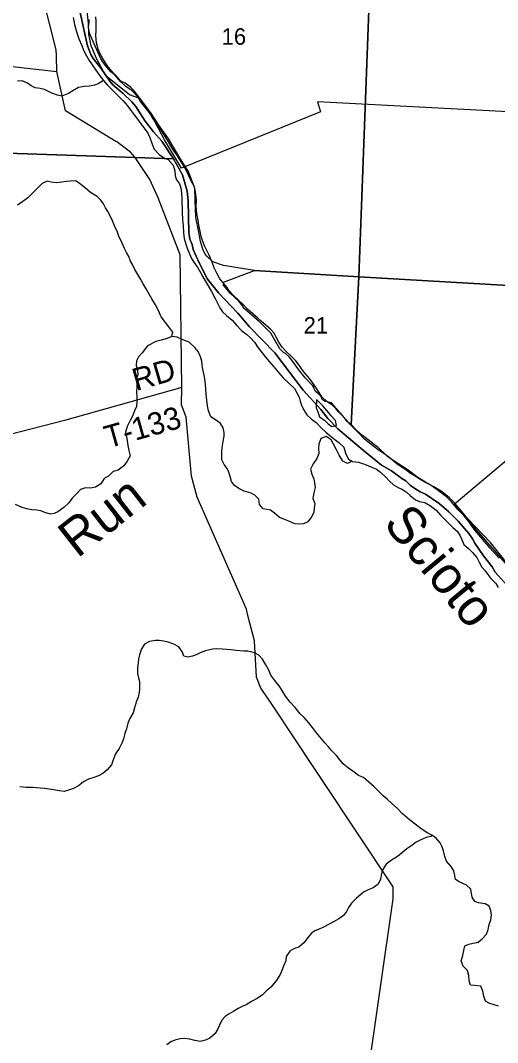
# Model space of a CAD drawing. Extents: x 1643459 to 2064572, y 425441 to 780708.
# Drawn here: x 1823182 to 1829594, y 609399 to 623125 of the extents above; entities that cross this region are included whole.
import ezdxf

# ---------------------------------------------------------------- set-up
doc = ezdxf.new("R2010")
doc.units = 0
for name, color, linetype in [('GM_X_Adjacent_County', 7, 'Continuous'), ('GM_X_City_Street', 7, 'Continuous'), ('GM_X_Interchange_Ramps', 7, 'Continuous'), ('GM_X_Major_River', 7, 'Continuous'), ('GM_X_Major_River_Text', 7, 'Continuous'), ('GM_X_Rail_Line_Text', 7, 'Continuous'), ('GM_X_State_Route', 7, 'Continuous'), ('GM_X_State_Shield', 7, 'Continuous'), ('GM_X_Unincorporated_Text', 7, 'Continuous'), ('GM_X_US_Route', 7, 'Continuous'), ('RD_X_Text', 7, 'Continuous')]:
    doc.layers.add(name, color=color, linetype=linetype)

msp = doc.modelspace()

# ---------------------------------------------------------------- linework, layer by layer
at = {"layer": 'GM_X_City_Street'}
for points in [[(1823953, 623370), (1824081, 622783), (1824128, 622666), (1824157, 622616), (1824268, 622480), (1824382, 622310), (1824425, 622260), (1824564, 622144), (1824680, 622034), (1824734, 621971), (1824857, 621773), (1824970, 621629), (1825084, 621502), (1825237, 621266), (1824722, 621285), (1819572, 621457)], [(1829774, 615484), (1829564, 615716), (1829523, 615789), (1829407, 615936), (1829289, 616107), (1829259, 616165), (1829210, 616236), (1829066, 616401), (1828938, 616526), (1828810, 616637), (1828628, 616764), (1828554, 616794), (1828482, 616839), (1828426, 616879), (1828362, 616942), (1828306, 616972), (1828170, 617077), (1828034, 617152), (1827794, 617350), (1827449, 617639), (1827313, 617779), (1827218, 617899), (1826983, 618162), (1826599, 618662), (1826259, 619011), (1826104, 619194), (1825845, 619468), (1825697, 619650), (1825582, 619870), (1825504, 620049), (1825489, 620115), (1825460, 620188), (1825445, 620276), (1825436, 620704), (1825424, 620834), (1825361, 621051), (1825237, 621266), (1825084, 621502), (1824970, 621629), (1824857, 621773), (1824734, 621971), (1824680, 622034), (1824564, 622144), (1824425, 622260), (1824382, 622310), (1824268, 622480), (1824157, 622616), (1824128, 622666), (1824081, 622783), (1823953, 623370)], [(1819572, 621457), (1824722, 621285), (1825237, 621266), (1825361, 621051), (1825424, 620834), (1825436, 620704), (1825445, 620276), (1825460, 620188), (1825489, 620115), (1825504, 620049), (1825582, 619870), (1825697, 619650), (1825845, 619468), (1826104, 619194), (1826259, 619011), (1826599, 618662), (1826983, 618162), (1827218, 617899), (1827313, 617779), (1827449, 617639), (1827794, 617350), (1828034, 617152), (1828170, 617077), (1828306, 616972), (1828362, 616942), (1828426, 616879), (1828482, 616839), (1828554, 616794), (1828628, 616764), (1828810, 616637), (1828938, 616526), (1829066, 616401), (1829210, 616236), (1829259, 616165), (1829289, 616107), (1829407, 615936), (1829523, 615789), (1829564, 615716), (1829774, 615484)]]:
    msp.add_lwpolyline(points, dxfattribs=at)
at = {"layer": 'GM_X_Major_River_Text'}
for points in [[(1819853, 622563), (1819854, 622563), (1821019, 622781), (1821169, 622792), (1821522, 622728), (1822080, 622607), (1822436, 622579), (1823673, 622438)], [(1825352, 618195), (1823776, 617751), (1822132, 617330), (1820702, 617005), (1820496, 616959), (1819349, 616686), (1819257, 616680)]]:
    msp.add_lwpolyline(points, dxfattribs=at)
at = {"layer": 'GM_X_Rail_Line_Text'}
for points in [[(1830935, 621833), (1827176, 622030), (1827216, 621899), (1825347, 621143), (1825120, 621522), (1824952, 621837), (1824774, 622083), (1824649, 622126), (1824331, 622383), (1824203, 622614), (1824131, 622784), (1824100, 622942), (1824095, 623090), (1824044, 623579)], [(1830183, 615280), (1829010, 616630), (1830282, 617697)]]:
    msp.add_lwpolyline(points, dxfattribs=at)
at = {"layer": 'GM_X_State_Route'}
for points in [[(1827931, 625060), (1827729, 619681), (1826329, 619769), (1825913, 619832), (1825769, 619883), (1825688, 619959), (1825662, 619995), (1825632, 620053), (1825601, 620158), (1825578, 620280), (1825537, 620480), (1825529, 620710), (1825526, 620874), (1825486, 620974), (1825439, 621095), (1825366, 621211), (1825259, 621390), (1825176, 621532), (1825043, 621719), (1824936, 621886), (1824781, 622087), (1824708, 622179), (1824676, 622215), (1824660, 622228), (1824588, 622282), (1824532, 622308), (1824462, 622386), (1824397, 622437), (1824320, 622526), (1824264, 622608), (1824156, 622853), (1824112, 622953), (1824097, 623033), (1824109, 623131)], [(1829740, 615808), (1829498, 616115), (1829197, 616430), (1829044, 616617), (1829008, 616657), (1828943, 616717), (1828835, 616804), (1828737, 616864), (1828628, 616925), (1828568, 616959), (1828510, 616995), (1828468, 617028), (1828430, 617060), (1828392, 617084), (1828315, 617136), (1828253, 617175), (1828179, 617223), (1828113, 617269), (1828069, 617312), (1828026, 617354), (1827984, 617394), (1827942, 617428), (1827854, 617495), (1827781, 617552), (1827697, 617623), (1827626, 617697), (1827729, 619681), (1832446, 619409)]]:
    msp.add_lwpolyline(points, dxfattribs=at)
for points in [[(1832831, 624779), (1832446, 619409), (1827729, 619681), (1827931, 625060)], [(1826329, 619769), (1827729, 619681), (1827626, 617697), (1827598, 617719), (1827511, 617816), (1827455, 617868), (1827419, 617914), (1827403, 617946), (1827364, 617989), (1827276, 618007), (1827238, 618033), (1827227, 618066), (1827188, 618112), (1827147, 618144), (1827131, 618178), (1827127, 618198), (1827113, 618220), (1827010, 618327), (1826924, 618435), (1826829, 618564), (1826792, 618606), (1826742, 618651), (1826716, 618667), (1826666, 618713), (1826599, 618831), (1826547, 618924), (1826394, 619077), (1826259, 619192), (1826190, 619258), (1826156, 619306), (1826116, 619356), (1826005, 619459), (1825913, 619572), (1825912, 619612)]]:
    msp.add_lwpolyline(points, close=True, dxfattribs=at)
at = {"layer": 'GM_X_Unincorporated_Text'}
for points in [[(1823890, 623166), (1823910, 623069), (1823929, 622989), (1823949, 622932), (1823968, 622878), (1824005, 622789), (1824030, 622725), (1824069, 622650), (1824106, 622588), (1824144, 622529), (1824195, 622456), (1824236, 622398), (1824297, 622317), (1824352, 622256), (1824406, 622201), (1824560, 622051), (1824619, 621980), (1824672, 621911), (1824708, 621859), (1824753, 621798), (1824802, 621735), (1824846, 621680), (1824895, 621612), (1824922, 621551), (1824951, 621465), (1824980, 621396), (1825049, 621319), (1825113, 621282), (1825169, 621259), (1825236, 621182), (1825257, 621104), (1825262, 621038), (1825277, 620983), (1825321, 620931), (1825338, 620876), (1825345, 620810), (1825350, 620736), (1825353, 620672), (1825355, 620614), (1825356, 620543), (1825361, 620455), (1825369, 620365), (1825374, 620273), (1825381, 620196), (1825404, 620120), (1825422, 620067), (1825453, 619989), (1825482, 619930), (1825513, 619880), (1825566, 619801), (1825600, 619738), (1825633, 619680), (1825680, 619605), (1825719, 619537), (1825749, 619486), (1825797, 619389), (1825833, 619319), (1825862, 619264), (1825899, 619214), (1825951, 619161), (1826026, 619098), (1826085, 619035)], [(1827531, 617794), (1827488, 617848), (1827434, 617905), (1827373, 617960), (1827299, 618007), (1827232, 618072), (1827195, 618127), (1827152, 618198), (1827118, 618250), (1827069, 618313), (1827010, 618384), (1826963, 618444), (1826927, 618497), (1826884, 618554), (1826825, 618613), (1826753, 618680), (1826698, 618738), (1826653, 618803), (1826622, 618862), (1826594, 618924), (1826541, 618979), (1826484, 619028), (1826418, 619087), (1826367, 619132), (1826305, 619186), (1826234, 619249), (1826177, 619310), (1826113, 619367), (1826042, 619436), (1825989, 619495), (1825946, 619556), (1825892, 619615), (1825857, 619665), (1825822, 619730), (1825787, 619802), (1825761, 619865), (1825742, 619919), (1825719, 619972), (1825691, 620028), (1825660, 620091), (1825633, 620157), (1825612, 620224), (1825597, 620294), (1825580, 620374), (1825569, 620443), (1825559, 620505), (1825546, 620567), (1825545, 620637), (1825550, 620705), (1825541, 620790), (1825532, 620846), (1825513, 620912), (1825479, 620963), (1825450, 621025), (1825425, 621080), (1825382, 621163), (1825339, 621235), (1825282, 621322), (1825240, 621383), (1825203, 621443), (1825170, 621496), (1825128, 621565), (1825068, 621662), (1825005, 621751), (1824954, 621823), (1824928, 621882), (1824871, 621943), (1824796, 622038), (1824761, 622100), (1824684, 622178), (1824599, 622239), (1824533, 622300), (1824452, 622393), (1824389, 622470), (1824346, 622521), (1824301, 622591), (1824258, 622668), (1824225, 622741), (1824204, 622823), (1824197, 622921), (1824198, 622988), (1824200, 623044), (1824201, 623114), (1824194, 623174)], [(1826085, 619035), (1826154, 618962), (1826224, 618907), (1826275, 618862), (1826329, 618803), (1826378, 618728), (1826429, 618662), (1826476, 618605), (1826527, 618542), (1826587, 618473), (1826656, 618392), (1826715, 618325), (1826792, 618250), (1826865, 618183), (1826896, 618126), (1826928, 618066), (1826943, 618012), (1826958, 617957), (1826988, 617899), (1827033, 617830), (1827088, 617775), (1827156, 617724), (1827225, 617655), (1827288, 617594), (1827340, 617550), (1827405, 617499), (1827461, 617458), (1827528, 617395), (1827557, 617300), (1827592, 617234), (1827645, 617201), (1827725, 617192), (1827806, 617167)], [(1827161, 618033), (1827156, 617921), (1827178, 617870), (1827203, 617804), (1827270, 617757), (1827316, 617706), (1827367, 617674), (1827431, 617685), (1827418, 617751), (1827355, 617818), (1827327, 617855)], [(1827327, 617855), (1827247, 617948), (1827161, 618033)], [(1827807, 617501), (1827719, 617591), (1827645, 617666), (1827574, 617741), (1827531, 617794)], [(1829615, 615904), (1829561, 615962), (1829497, 616037), (1829397, 616154), (1829342, 616216), (1829294, 616277), (1829246, 616341), (1829206, 616395), (1829140, 616478), (1829066, 616555), (1829022, 616607), (1828972, 616665), (1828906, 616726), (1828820, 616797), (1828732, 616857), (1828680, 616892), (1828618, 616926), (1828552, 616960), (1828494, 616999), (1828424, 617043), (1828364, 617084), (1828314, 617120), (1828242, 617172), (1828188, 617217), (1828136, 617257), (1828068, 617308), (1828004, 617352), (1827948, 617390), (1827894, 617431), (1827807, 617501)], [(1827806, 617167), (1827967, 617099), (1828023, 617059), (1828091, 616992), (1828141, 616940), (1828197, 616890), (1828259, 616855), (1828309, 616829), (1828365, 616793), (1828419, 616746), (1828493, 616688), (1828545, 616667), (1828619, 616651), (1828695, 616606), (1828767, 616550), (1828829, 616481), (1828887, 616425), (1828941, 616368), (1828993, 616318), (1829053, 616266), (1829087, 616213), (1829111, 616163), (1829142, 616089), (1829202, 616036), (1829258, 615982), (1829314, 615911), (1829348, 615851), (1829384, 615784), (1829426, 615734), (1829462, 615684), (1829503, 615629), (1829569, 615565), (1829603, 615508)]]:
    msp.add_lwpolyline(points, dxfattribs=at)
at = {"layer": 'GM_X_US_Route'}
for points in [[(1824297, 622317), (1824227, 622275), (1824176, 622258), (1824112, 622243), (1824038, 622238), (1823964, 622223), (1823887, 622179), (1823826, 622146), (1823738, 622109), (1823678, 622120), (1823604, 622149), (1823505, 622198), (1823449, 622213), (1823381, 622222), (1823327, 622247), (1823276, 622283), (1823204, 622316), (1823140, 622309)], [(1825216, 618879), (1825231, 618937), (1825188, 618992), (1825131, 619067), (1825075, 619146), (1825038, 619228), (1824997, 619305), (1824948, 619386), (1824913, 619448), (1824870, 619521), (1824833, 619586), (1824798, 619648), (1824758, 619713), (1824719, 619781), (1824694, 619840), (1824663, 619892), (1824637, 619953), (1824606, 620011), (1824581, 620064), (1824548, 620136), (1824505, 620229), (1824481, 620294), (1824454, 620344), (1824417, 620435), (1824390, 620493), (1824355, 620558), (1824327, 620608), (1824296, 620661), (1824263, 620711), (1824211, 620762), (1824122, 620815), (1824054, 620874), (1823995, 620921), (1823926, 620970), (1823849, 620965), (1823799, 620962), (1823737, 620952), (1823667, 620945), (1823595, 620952), (1823541, 620965), (1823475, 620934), (1823280, 620744), (1823213, 620692), (1823140, 620645)], [(1827629, 617203), (1827577, 617176), (1827513, 617207), (1827466, 617287), (1827431, 617358), (1827388, 617437), (1827357, 617493), (1827289, 617538), (1827221, 617511), (1827190, 617435), (1827187, 617383), (1827192, 617309), (1827167, 617241), (1827115, 617171), (1827082, 617098), (1827099, 617033), (1827126, 616969), (1827135, 616916), (1827142, 616854), (1827126, 616780), (1827113, 616704), (1827140, 616640), (1827131, 616576), (1827124, 616516), (1827095, 616458), (1827046, 616390), (1826988, 616363), (1826926, 616360), (1826870, 616366), (1826788, 616401), (1826723, 616430), (1826665, 616451), (1826597, 616510), (1826544, 616549), (1826446, 616566), (1826393, 616627), (1826388, 616695), (1826334, 616748), (1826282, 616775), (1826189, 616806), (1826115, 616839), (1826058, 616878), (1826018, 616932), (1826001, 616999), (1825984, 617057), (1825962, 617107), (1825919, 617164), (1825888, 617223), (1825887, 617293), (1825889, 617345), (1825898, 617415), (1825905, 617469), (1825922, 617541), (1825919, 617591), (1825905, 617656), (1825870, 617712), (1825816, 617751), (1825739, 617800), (1825710, 617883), (1825695, 617951), (1825686, 618027), (1825677, 618108), (1825672, 618172), (1825669, 618242), (1825659, 618306), (1825650, 618360), (1825633, 618439), (1825624, 618501), (1825618, 618551), (1825603, 618608), (1825572, 618678), (1825525, 618733), (1825450, 618806), (1825364, 618835), (1825290, 618874), (1825216, 618879), (1825154, 618854), (1825073, 618831), (1825003, 618812), (1824890, 618757), (1824817, 618662), (1824770, 618608), (1824740, 618556), (1824735, 618490), (1824756, 618422), (1824759, 618368), (1824742, 618316), (1824744, 618265), (1824745, 618199), (1824742, 618147), (1824745, 618059), (1824747, 618007), (1824742, 617943), (1824715, 617883), (1824686, 617813), (1824655, 617753), (1824616, 617674), (1824595, 617596), (1824610, 617509), (1824627, 617415), (1824638, 617352)], [(1824638, 617352), (1824655, 617280), (1824614, 617208), (1824571, 617145), (1824494, 617086), (1824428, 617068), (1824369, 617011), (1824305, 616972), (1824264, 616904), (1824189, 616859), (1824123, 616846), (1824055, 616850), (1823991, 616827), (1823936, 616768), (1823877, 616708), (1823830, 616649), (1823767, 616583), (1823684, 616526), (1823634, 616503), (1823584, 616493), (1823510, 616518), (1823456, 616541), (1823404, 616548), (1823336, 616552), (1823268, 616567), (1823205, 616586), (1823115, 616627)], [(1827791, 612960), (1827726, 612987), (1827650, 613042), (1827589, 613083), (1827525, 613136), (1827476, 613197), (1827431, 613255), (1827369, 613316), (1827322, 613369), (1827275, 613426), (1827204, 613503), (1827160, 613559), (1827109, 613630), (1827056, 613693), (1826997, 613764), (1826943, 613815), (1826874, 613898), (1826809, 613969), (1826742, 614052), (1826691, 614139), (1826658, 614191), (1826601, 614260), (1826548, 614333), (1826518, 614398), (1826479, 614472), (1826436, 614547), (1826385, 614600), (1826327, 614633), (1826239, 614654), (1826183, 614654), (1826083, 614664), (1826009, 614675), (1825899, 614684), (1825819, 614687), (1825761, 614680), (1825667, 614659), (1825596, 614634), (1825542, 614608), (1825492, 614589), (1825433, 614575), (1825379, 614586), (1825358, 614641), (1825309, 614713), (1825245, 614750), (1825168, 614775), (1825110, 614788), (1825046, 614799), (1824996, 614797), (1824917, 614786), (1824847, 614749), (1824810, 614685), (1824781, 614606), (1824770, 614552), (1824764, 614500), (1824753, 614433), (1824756, 614357), (1824769, 614297), (1824780, 614247), (1824783, 614150), (1824779, 614098), (1824762, 614038), (1824743, 613986), (1824716, 613895), (1824695, 613825), (1824654, 613749), (1824625, 613687), (1824606, 613611), (1824585, 613549), (1824566, 613479), (1824544, 613421), (1824507, 613348), (1824460, 613278), (1824429, 613194), (1824404, 613128), (1824347, 613063), (1824288, 613012), (1824232, 612982), (1824153, 612953), (1824095, 612936), (1824030, 612902), (1823964, 612847), (1823893, 612810), (1823829, 612789), (1823768, 612771), (1823700, 612780), (1823632, 612793), (1823569, 612804), (1823507, 612811), (1823445, 612816), (1823347, 612823), (1823262, 612824), (1823172, 612833)], [(1829608, 609888), (1829548, 609906), (1829492, 609923), (1829432, 609955), (1829410, 610021), (1829398, 610090), (1829369, 610156), (1829284, 610164), (1829230, 610171), (1829214, 610227), (1829209, 610301), (1829191, 610368), (1829133, 610424), (1829107, 610498), (1829124, 610552), (1829140, 610637), (1829156, 610697), (1829207, 610721), (1829267, 610734), (1829335, 610748), (1829389, 610794), (1829444, 610856), (1829466, 610918), (1829483, 610984), (1829503, 611049), (1829511, 611109), (1829502, 611171), (1829482, 611231), (1829428, 611264), (1829339, 611274), (1829287, 611294), (1829254, 611353), (1829236, 611457), (1829178, 611514), (1829080, 611558), (1829030, 611589), (1829016, 611663), (1829004, 611715), (1828966, 611769), (1828909, 611834), (1828887, 611898), (1828869, 611973), (1828849, 612027), (1828821, 612083), (1828767, 612144), (1828709, 612186), (1828657, 612210), (1828569, 612269), (1828485, 612330), (1828409, 612392), (1828317, 612471), (1828250, 612541), (1828172, 612608), (1828110, 612670), (1828058, 612713), (1827990, 612779), (1827934, 612832), (1827791, 612960)], [(1828709, 612186), (1828699, 612168), (1828635, 612154), (1828553, 612117), (1828502, 612089), (1828442, 612047), (1828374, 612001), (1828323, 611955), (1828273, 611915), (1828221, 611879), (1828168, 611849), (1828096, 611793), (1828043, 611711), (1828031, 611645), (1828023, 611593), (1827990, 611525), (1827922, 611475), (1827855, 611449), (1827793, 611421)], [(1827791, 611421), (1827694, 611335), (1827630, 611272), (1827593, 611212), (1827566, 611158), (1827525, 611105), (1827461, 611059), (1827388, 611020), (1827330, 610991), (1827255, 610950), (1827197, 610920), (1827140, 610899), (1827088, 610862), (1827033, 610792), (1826992, 610738), (1826925, 610681), (1826865, 610662), (1826804, 610628), (1826755, 610555), (1826747, 610497), (1826718, 610423), (1826695, 610369), (1826668, 610305), (1826617, 610228), (1826546, 610144), (1826485, 610089), (1826434, 610042), (1826362, 609992), (1826287, 609951), (1826214, 609908), (1826164, 609883), (1826110, 609855), (1826049, 609822), (1825985, 609783), (1825934, 609751), (1825889, 609698), (1825858, 609634), (1825830, 609574), (1825797, 609522), (1825726, 609459), (1825668, 609430), (1825597, 609414), (1825525, 609429), (1825458, 609444), (1825384, 609453), (1825328, 609448), (1825255, 609431), (1825205, 609411), (1825148, 609370)]]:
    msp.add_lwpolyline(points, dxfattribs=at)
at = {"layer": 'RD_X_Text'}
for points in [[(1823665, 622651), (1823665, 622653), (1823663, 622729), (1823396, 623779), (1823216, 624198), (1823196, 624433), (1823234, 624583), (1823178, 624809), (1823005, 625020), (1822917, 625254)], [(1824466, 621500), (1823789, 621913), (1823673, 622438), (1823665, 622651)], [(1826267, 615030), (1826240, 615132), (1826218, 615220), (1825559, 616723), (1825483, 617004), (1825410, 617797), (1825346, 617962), (1825352, 618195), (1825328, 619979), (1825034, 620743), (1824922, 620988), (1824722, 621285), (1824661, 621358), (1824476, 621494), (1824466, 621500)], [(1826744, 613668), (1826685, 613757), (1826526, 613995), (1826414, 614158), (1826354, 614304), (1826328, 614792), (1826267, 615030)], [(1825400, 601617), (1825404, 601625), (1827033, 605132), (1827414, 606117), (1827484, 606397), (1828189, 611328), (1828193, 611492), (1826744, 613668)]]:
    msp.add_lwpolyline(points, dxfattribs=at)

# ---------------------------------------------------------------- texts
at = {"layer": 'GM_X_Adjacent_County'}
for s, p in [('16', (1825886, 622799)), ('21', (1826988, 618920))]:
    msp.add_text(s, height=221, rotation=0, dxfattribs=at).set_placement(p)
at = {"layer": 'GM_X_Interchange_Ramps'}
msp.add_text('Run', height=500, rotation=38.1229, dxfattribs=at).set_placement((1823946, 615894))
at = {"layer": 'GM_X_Major_River'}
for s, rotation, p in [('RD', 16.0824, (1824736, 618147)), ('T-133', 15.6749, (1824359, 617378))]:
    msp.add_text(s, height=300, rotation=rotation, dxfattribs=at).set_placement(p)
at = {"layer": 'GM_X_State_Shield'}
msp.add_text('Scioto', height=500.1, rotation=309.5121, dxfattribs=at).set_placement((1828046, 616361))

doc.saveas('drawing.dxf')
